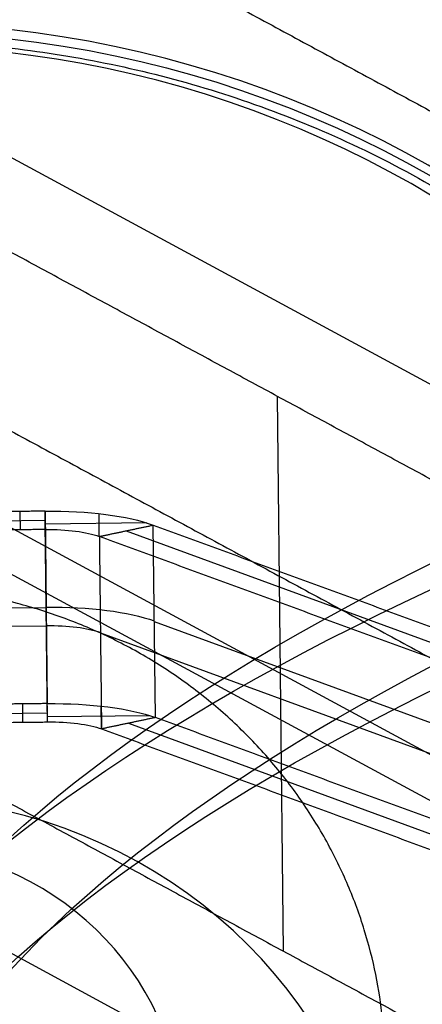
# Model space of a CAD drawing. Header units: millimetres. Extents: x -445 to 449, y -417 to 415.
# Tile 909 of 1056: x 2 to 8, y -265 to -251. Entities that reach past the tile are written whole.
import ezdxf

# ---------------------------------------------------------------- set-up
doc = ezdxf.new("R2010")
doc.units = ezdxf.units.MM
doc.header["$MEASUREMENT"] = 0
doc.layers.add('Default', color=7, linetype='Continuous', true_color=0x000000)

msp = doc.modelspace()

# ---------------------------------------------------------------- linework, layer by layer
at = {"layer": 'Default', "color": 9, "true_color": 0xbfbfbf}
for p, q in [((15.887, -260.28, -760.171), (0.794, -252.123, -762.548)), ((5.932, -264.585, -774.842), (5.844, -256.271, -745.747)), ((11.926, -263.691, -759.344), (-0.149, -257.165, -761.245)), ((1.988, -258.27, -720.227), (1.985, -257.995, -719.265)), ((2.358, -257.991, -719.265), (2.391, -260.875, -718.441)), ((2.397, -260.875, -718.441), (2.364, -257.991, -719.265)), ((3.171, -258.37, -720.623), (3.168, -258.029, -719.43)), ((1.614, -258.137, -719.746), (2.36, -258.128, -719.746)), ((3.885, -258.168, -719.944), (2.36, -258.185, -719.944)), ((4.013, -261.084, -719.235), (3.98, -258.2, -720.06)), ((2.397, -261.15, -719.402), (2.364, -258.266, -720.227)), ((3.576, -258.285, -720.342), (17.641, -263.437, -738.925)), ((20.723, -269.136, -801.193), (0.828, -258.383, -804.326)), ((0.885, -259.45, -718.853), (2.375, -259.433, -718.853)), ((0.888, -259.724, -719.814), (2.378, -259.708, -719.814)), ((3.996, -259.642, -719.648), (18.062, -264.794, -738.231)), ((3.188, -259.812, -720.212), (17.254, -264.964, -738.795)), ((2.018, -260.879, -718.441), (2.021, -261.154, -719.402)), ((1.646, -261.021, -718.921), (2.392, -261.012, -718.922)), ((3.204, -261.254, -719.798), (3.2, -260.913, -718.605)), ((2.393, -261.069, -719.12), (3.918, -261.052, -719.12)), ((3.609, -261.169, -719.517), (17.674, -266.321, -738.101)), ((16.88, -272.742, -801.423), (-0.084, -263.574, -804.095))]:
    msp.add_line(p, q, dxfattribs=at)
at = {"layer": 'Default', "color": 9, "true_color": 0xbfbfbf, "extrusion": (-0.002912, 0.27477, 0.961506)}
msp.add_circle((2.865, 51.928, -786.972), 16, dxfattribs=at)
at = {"layer": 'Default', "color": 9, "true_color": 0xbfbfbf, "extrusion": (0.014337, 0.961422, -0.274702)}
for centre, radius, start, end in [((-82.534, -800.781, -50.983), 80, 10.8894, 158.78461), ((-82.534, -800.781, -51.983), 81, 13.4419, 157.66976), ((-82.534, -800.781, -51.983), 79, 10.84081, 160.36744), ((-82.534, -800.781, -52.983), 80, 10.71711, 160.10855)]:
    msp.add_arc(centre, radius, start, end, dxfattribs=at)
at = {"layer": 'Default', "color": 9, "true_color": 0xbfbfbf, "extrusion": (-0.002912, 0.27477, 0.961506)}
for centre, radius, start, end in [((2.865, 51.928, -786.472), 16, 90.0397, 270.0397), ((2.865, 51.928, -785.972), 15.5, 90.0397, 270.0397), ((2.865, 51.928, -798.972), 7.5, 195.006, 345.0735), ((2.865, 51.928, -790.972), 4.458, 90.0397, 262.1173)]:
    msp.add_arc(centre, radius, start, end, dxfattribs=at)
at = {"layer": 'Default', "color": 9, "true_color": 0xbfbfbf, "extrusion": (-0.010885, 0.961444, -0.274785)}
for centre, radius in [((0.563, -764.472, -50.426), 2), ((0.563, -764.472, -50.426), 1), ((0.563, -764.472, -51.921), 2), ((0.563, -764.472, -51.923), 1), ((0.563, -764.472, -53.426), 2), ((0.563, -764.472, -53.426), 1)]:
    msp.add_arc(centre, radius, 90.0114, 144.0692, dxfattribs=at)
at = {"layer": 'Default', "color": 9, "true_color": 0xbfbfbf}
for points in [[(6.154, -208.734, -942.361), (49.256, -233.301, -935.471), (92.358, -257.868, -928.581)], [(2.449, -209.825, -930.445), (46.424, -234.889, -923.416), (90.398, -259.953, -916.386)], [(89.365, -259.817, -915.895), (44.834, -235.75, -922.908), (0.303, -211.683, -929.921)], [(91.484, -263.142, -929.789), (46.946, -237.757, -936.909), (2.409, -212.372, -944.028)], [(0.329, -214.205, -943.508), (45.43, -238.58, -936.406), (90.531, -262.956, -929.304)], [(86.677, -265.755, -926.592), (43.029, -242.165, -933.466), (-0.618, -218.575, -940.339)], [(0.75, -248.001, -748.126), (8.297, -252.08, -746.937), (15.844, -256.158, -745.749)], [(11.882, -259.534, -744.796), (5.844, -256.271, -745.747), (-0.193, -253.008, -746.698)], [(0.838, -256.244, -776.971), (8.384, -260.323, -775.782), (15.931, -264.401, -774.594)], [(2.358, -257.991, -719.265), (1.985, -257.995, -719.265), (1.612, -257.999, -719.265)], [(2.361, -258.266, -720.227), (2.36, -258.128, -719.746), (2.358, -257.991, -719.265)], [(3.172, -258.37, -720.624), (3.576, -258.285, -720.342), (3.98, -258.2, -720.06)], [(3.98, -258.2, -720.06), (11.013, -260.775, -729.351), (18.045, -263.351, -738.643)], [(2.361, -258.266, -720.227), (1.988, -258.27, -720.227), (1.615, -258.274, -720.226)], [(2.394, -261.15, -719.402), (2.378, -259.708, -719.814), (2.361, -258.266, -720.227)], [(3.172, -258.37, -720.624), (3.188, -259.812, -720.212), (3.205, -261.254, -719.8)], [(17.238, -263.522, -739.207), (10.205, -260.946, -729.915), (3.172, -258.37, -720.624)], [(2.391, -260.875, -718.441), (2.018, -260.879, -718.441), (1.645, -260.884, -718.441)], [(2.394, -261.15, -719.402), (2.392, -261.012, -718.922), (2.391, -260.875, -718.441)], [(1.648, -261.158, -719.402), (2.021, -261.154, -719.402), (2.394, -261.15, -719.402)], [(4.013, -261.084, -719.235), (3.609, -261.169, -719.517), (3.205, -261.254, -719.8)], [(18.078, -266.236, -737.819), (11.045, -263.66, -728.527), (4.013, -261.084, -719.235)], [(-0.105, -261.322, -775.792), (5.932, -264.585, -774.842), (11.97, -267.848, -773.891)], [(3.205, -261.254, -719.8), (10.237, -263.83, -729.091), (17.27, -266.406, -738.383)]]:
    msp.add_open_spline(points, degree=2, dxfattribs=at)
for points, knots in [([(-0.216, -250.947, -747.287), (15.783, -250.767, -747.29), (15.957, -266.15, -742.893), (16.131, -281.533, -738.497), (0.132, -281.713, -738.494)], [50.265482, 50.265482, 50.265482, 75.398224, 75.398224, 100.530965, 100.530965, 100.530965]), ([(0.039, -273.541, -740.829), (7.539, -273.457, -740.831), (7.457, -266.246, -742.892), (7.376, -259.035, -744.952), (-0.124, -259.119, -744.951)], [-47.12389, -47.12389, -47.12389, -35.342917, -35.342917, -23.561945, -23.561945, -23.561945])]:
    msp.add_rational_spline(points, [1, 0.707106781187, 1, 0.707106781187, 1], degree=2, knots=knots, dxfattribs=at)

doc.saveas('drawing.dxf')
